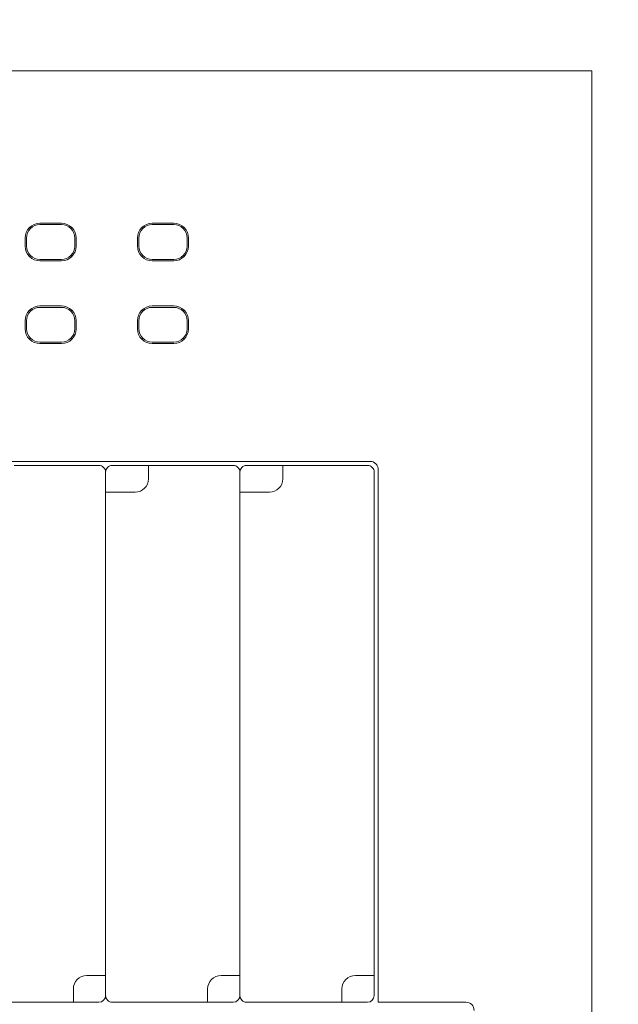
# Model space of a CAD drawing. Header units: millimetres. Extents: x -1114 to 1396, y -630 to 631.
# Tile 563 of 656: x 831 to 853, y -158 to -122. Entities that reach past the tile are written whole.
import ezdxf

# ---------------------------------------------------------------- set-up
doc = ezdxf.new("R2010")
doc.units = ezdxf.units.MM
doc.header["$MEASUREMENT"] = 0

msp = doc.modelspace()

# ---------------------------------------------------------------- linework, layer by layer
at = {"lineweight": 18}
for points, knots in [([(1038.9843, -629.7647), (1038.9843, -629.7647), (-1111.4882, -629.7647), (-1111.4882, -629.7647), (-1111.4882, -629.7647), (-1111.4882, -629.7647), (-1111.4882, 630.7883), (-1111.4882, 630.7883), (-1111.4882, 630.7883), (-1111.4882, 630.7883), (1038.9843, 630.7883), (1038.9843, 630.7883)], [0, 0, 0, 0, 0.3333333, 0.3333333, 0.3333333, 0.3333333, 0.6666667, 0.6666667, 0.6666667, 0.6666667, 1, 1, 1, 1]), ([(831.6522, -129.3615), (831.5063, -129.3615), (831.3664, -129.4195), (831.2633, -129.5226), (831.2633, -129.5226), (831.1601, -129.6258), (831.1022, -129.7657), (831.1022, -129.9116)], [0, 0, 0, 0, 0.5, 0.5, 0.5, 0.5, 1, 1, 1, 1]), ([(831.6522, -129.4116), (831.5196, -129.4116), (831.3924, -129.4643), (831.2987, -129.558), (831.2987, -129.558), (831.2049, -129.6518), (831.1522, -129.779), (831.1522, -129.9116)], [0, 0, 0, 0, 0.5, 0.5, 0.5, 0.5, 1, 1, 1, 1]), ([(833.0023, -129.9116), (833.0023, -129.7657), (832.9443, -129.6258), (832.8412, -129.5226), (832.8412, -129.5226), (832.738, -129.4195), (832.5981, -129.3615), (832.4522, -129.3615)], [0, 0, 0, 0, 0.5, 0.5, 0.5, 0.5, 1, 1, 1, 1]), ([(832.9522, -129.9116), (832.9522, -129.779), (832.8995, -129.6518), (832.8058, -129.558), (832.8058, -129.558), (832.712, -129.4643), (832.5848, -129.4116), (832.4522, -129.4116)], [0, 0, 0, 0, 0.5, 0.5, 0.5, 0.5, 1, 1, 1, 1]), ([(835.8331, -129.3615), (835.6872, -129.3615), (835.5473, -129.4195), (835.4441, -129.5226), (835.4441, -129.5226), (835.341, -129.6258), (835.283, -129.7657), (835.283, -129.9116)], [0, 0, 0, 0, 0.5, 0.5, 0.5, 0.5, 1, 1, 1, 1]), ([(835.8331, -129.4116), (835.7005, -129.4116), (835.5733, -129.4643), (835.4795, -129.558), (835.4795, -129.558), (835.3858, -129.6518), (835.3331, -129.779), (835.3331, -129.9116)], [0, 0, 0, 0, 0.5, 0.5, 0.5, 0.5, 1, 1, 1, 1]), ([(837.1831, -129.9116), (837.1831, -129.7657), (837.1252, -129.6258), (837.022, -129.5226), (837.022, -129.5226), (836.9189, -129.4195), (836.779, -129.3615), (836.6331, -129.3615)], [0, 0, 0, 0, 0.5, 0.5, 0.5, 0.5, 1, 1, 1, 1]), ([(837.1331, -129.9116), (837.1331, -129.779), (837.0804, -129.6518), (836.9866, -129.558), (836.9866, -129.558), (836.8929, -129.4643), (836.7657, -129.4116), (836.6331, -129.4116)], [0, 0, 0, 0, 0.5, 0.5, 0.5, 0.5, 1, 1, 1, 1]), ([(831.1022, -130.2116), (831.1022, -130.3575), (831.1601, -130.4974), (831.2633, -130.6005), (831.2633, -130.6005), (831.3664, -130.7037), (831.5063, -130.7617), (831.6522, -130.7617)], [0, 0, 0, 0, 0.5, 0.5, 0.5, 0.5, 1, 1, 1, 1]), ([(831.1522, -130.2116), (831.1522, -130.3442), (831.2049, -130.4714), (831.2987, -130.5651), (831.2987, -130.5651), (831.3924, -130.6589), (831.5196, -130.7116), (831.6522, -130.7116)], [0, 0, 0, 0, 0.5, 0.5, 0.5, 0.5, 1, 1, 1, 1]), ([(835.283, -130.2116), (835.283, -130.3575), (835.341, -130.4974), (835.4441, -130.6005), (835.4441, -130.6005), (835.5473, -130.7037), (835.6872, -130.7617), (835.8331, -130.7617)], [0, 0, 0, 0, 0.5, 0.5, 0.5, 0.5, 1, 1, 1, 1]), ([(835.3331, -130.2116), (835.3331, -130.3442), (835.3858, -130.4714), (835.4795, -130.5651), (835.4795, -130.5651), (835.5733, -130.6589), (835.7005, -130.7116), (835.8331, -130.7116)], [0, 0, 0, 0, 0.5, 0.5, 0.5, 0.5, 1, 1, 1, 1]), ([(831.6522, -132.444), (831.5063, -132.444), (831.3664, -132.502), (831.2633, -132.6051), (831.2633, -132.6051), (831.1601, -132.7083), (831.1022, -132.8482), (831.1022, -132.9941)], [0, 0, 0, 0, 0.5, 0.5, 0.5, 0.5, 1, 1, 1, 1]), ([(831.6522, -132.4941), (831.5196, -132.4941), (831.3924, -132.5468), (831.2987, -132.6405), (831.2987, -132.6405), (831.2049, -132.7343), (831.1522, -132.8615), (831.1522, -132.9941)], [0, 0, 0, 0, 0.5, 0.5, 0.5, 0.5, 1, 1, 1, 1]), ([(833.0023, -132.9941), (833.0023, -132.8482), (832.9443, -132.7083), (832.8412, -132.6051), (832.8412, -132.6051), (832.738, -132.502), (832.5981, -132.444), (832.4522, -132.444)], [0, 0, 0, 0, 0.5, 0.5, 0.5, 0.5, 1, 1, 1, 1]), ([(832.9522, -132.9941), (832.9522, -132.8615), (832.8995, -132.7343), (832.8058, -132.6405), (832.8058, -132.6405), (832.712, -132.5468), (832.5848, -132.4941), (832.4522, -132.4941)], [0, 0, 0, 0, 0.5, 0.5, 0.5, 0.5, 1, 1, 1, 1]), ([(835.8331, -132.444), (835.6872, -132.444), (835.5473, -132.502), (835.4441, -132.6051), (835.4441, -132.6051), (835.341, -132.7083), (835.283, -132.8482), (835.283, -132.9941)], [0, 0, 0, 0, 0.5, 0.5, 0.5, 0.5, 1, 1, 1, 1]), ([(835.8331, -132.4941), (835.7005, -132.4941), (835.5733, -132.5468), (835.4795, -132.6405), (835.4795, -132.6405), (835.3858, -132.7343), (835.3331, -132.8615), (835.3331, -132.9941)], [0, 0, 0, 0, 0.5, 0.5, 0.5, 0.5, 1, 1, 1, 1]), ([(837.1831, -132.9941), (837.1831, -132.8482), (837.1252, -132.7083), (837.022, -132.6051), (837.022, -132.6051), (836.9189, -132.502), (836.779, -132.444), (836.6331, -132.444)], [0, 0, 0, 0, 0.5, 0.5, 0.5, 0.5, 1, 1, 1, 1]), ([(837.1331, -132.9941), (837.1331, -132.8615), (837.0804, -132.7343), (836.9866, -132.6405), (836.9866, -132.6405), (836.8929, -132.5468), (836.7657, -132.4941), (836.6331, -132.4941)], [0, 0, 0, 0, 0.5, 0.5, 0.5, 0.5, 1, 1, 1, 1]), ([(831.1022, -133.2941), (831.1022, -133.44), (831.1601, -133.5799), (831.2633, -133.683), (831.2633, -133.683), (831.3664, -133.7862), (831.5063, -133.8442), (831.6522, -133.8442)], [0, 0, 0, 0, 0.5, 0.5, 0.5, 0.5, 1, 1, 1, 1]), ([(831.1522, -133.2941), (831.1522, -133.4267), (831.2049, -133.5539), (831.2987, -133.6476), (831.2987, -133.6476), (831.3924, -133.7414), (831.5196, -133.7941), (831.6522, -133.7941)], [0, 0, 0, 0, 0.5, 0.5, 0.5, 0.5, 1, 1, 1, 1]), ([(835.283, -133.2941), (835.283, -133.44), (835.341, -133.5799), (835.4441, -133.683), (835.4441, -133.683), (835.5473, -133.7862), (835.6872, -133.8442), (835.8331, -133.8442)], [0, 0, 0, 0, 0.5, 0.5, 0.5, 0.5, 1, 1, 1, 1]), ([(835.3331, -133.2941), (835.3331, -133.4267), (835.3858, -133.5539), (835.4795, -133.6476), (835.4795, -133.6476), (835.5733, -133.7414), (835.7005, -133.7941), (835.8331, -133.7941)], [0, 0, 0, 0, 0.5, 0.5, 0.5, 0.5, 1, 1, 1, 1]), ([(844.2465, -138.5327), (844.2465, -138.4531), (844.2149, -138.3768), (844.1586, -138.3206), (844.1586, -138.3206), (844.1024, -138.2643), (844.026, -138.2327), (843.9465, -138.2327)], [0, 0, 0, 0, 0.5, 0.5, 0.5, 0.5, 1, 1, 1, 1]), ([(834.0965, -138.6327), (834.0965, -138.5664), (834.0701, -138.5028), (834.0233, -138.4559), (834.0233, -138.4559), (833.9764, -138.409), (833.9128, -138.3827), (833.8465, -138.3827)], [0, 0, 0, 0, 0.5, 0.5, 0.5, 0.5, 1, 1, 1, 1]), ([(834.3465, -138.3827), (834.2802, -138.3827), (834.2166, -138.409), (834.1697, -138.4559), (834.1697, -138.4559), (834.1228, -138.5028), (834.0965, -138.5664), (834.0965, -138.6327)], [0, 0, 0, 0, 0.5, 0.5, 0.5, 0.5, 1, 1, 1, 1]), ([(839.0965, -138.6327), (839.0965, -138.5664), (839.0701, -138.5028), (839.0233, -138.4559), (839.0233, -138.4559), (838.9764, -138.409), (838.9128, -138.3827), (838.8465, -138.3827)], [0, 0, 0, 0, 0.5, 0.5, 0.5, 0.5, 1, 1, 1, 1]), ([(839.3465, -138.3827), (839.2802, -138.3827), (839.2166, -138.409), (839.1697, -138.4559), (839.1697, -138.4559), (839.1228, -138.5028), (839.0965, -138.5664), (839.0965, -138.6327)], [0, 0, 0, 0, 0.5, 0.5, 0.5, 0.5, 1, 1, 1, 1]), ([(844.0965, -138.6327), (844.0965, -138.5664), (844.0701, -138.5028), (844.0233, -138.4559), (844.0233, -138.4559), (843.9764, -138.409), (843.9128, -138.3827), (843.8465, -138.3827)], [0, 0, 0, 0, 0.5, 0.5, 0.5, 0.5, 1, 1, 1, 1]), ([(833.3965, -157.3827), (833.2639, -157.3827), (833.1367, -157.4354), (833.0429, -157.5291), (833.0429, -157.5291), (832.9492, -157.6229), (832.8965, -157.7501), (832.8965, -157.8827)], [0, 0, 0, 0, 0.5, 0.5, 0.5, 0.5, 1, 1, 1, 1]), ([(838.3965, -157.3827), (838.2639, -157.3827), (838.1367, -157.4354), (838.0429, -157.5291), (838.0429, -157.5291), (837.9492, -157.6229), (837.8965, -157.7501), (837.8965, -157.8827)], [0, 0, 0, 0, 0.5, 0.5, 0.5, 0.5, 1, 1, 1, 1]), ([(843.3965, -157.3827), (843.2639, -157.3827), (843.1367, -157.4354), (843.0429, -157.5291), (843.0429, -157.5291), (842.9492, -157.6229), (842.8965, -157.7501), (842.8965, -157.8827)], [0, 0, 0, 0, 0.5, 0.5, 0.5, 0.5, 1, 1, 1, 1]), ([(834.0965, -158.1327), (834.0965, -158.199), (834.1228, -158.2626), (834.1697, -158.3095), (834.1697, -158.3095), (834.2166, -158.3564), (834.2802, -158.3827), (834.3465, -158.3827)], [0, 0, 0, 0, 0.5, 0.5, 0.5, 0.5, 1, 1, 1, 1]), ([(839.0965, -158.1327), (839.0965, -158.199), (839.1228, -158.2626), (839.1697, -158.3095), (839.1697, -158.3095), (839.2166, -158.3564), (839.2802, -158.3827), (839.3465, -158.3827)], [0, 0, 0, 0, 0.5, 0.5, 0.5, 0.5, 1, 1, 1, 1]), ([(847.8149, -158.6827), (847.8149, -158.6031), (847.7832, -158.5268), (847.727, -158.4706), (847.727, -158.4706), (847.6707, -158.4143), (847.5944, -158.3827), (847.5149, -158.3827)], [0, 0, 0, 0, 0.5, 0.5, 0.5, 0.5, 1, 1, 1, 1])]:
    msp.add_open_spline(points, degree=3, knots=knots, dxfattribs=at)
for points in [[(795.9912, -123.6821), (795.9912, -123.6821), (852.1968, -123.6821), (852.1968, -123.6821)], [(852.1968, -123.6821), (852.1968, -123.6821), (795.9912, -123.6821), (795.9912, -123.6821)], [(852.1968, -123.6821), (852.1968, -123.6821), (852.1968, -125.6821), (852.1968, -125.6821)], [(852.1968, -125.6821), (852.1968, -125.6821), (852.1968, -175.6821), (852.1968, -175.6821)], [(831.6522, -129.3615), (831.6522, -129.3615), (832.4522, -129.3615), (832.4522, -129.3615)], [(831.6522, -129.4116), (831.6522, -129.4116), (832.4522, -129.4116), (832.4522, -129.4116)], [(835.8331, -129.3615), (835.8331, -129.3615), (836.6331, -129.3615), (836.6331, -129.3615)], [(835.8331, -129.4116), (835.8331, -129.4116), (836.6331, -129.4116), (836.6331, -129.4116)], [(831.2987, -129.558), (831.2987, -129.558), (831.264, -129.5233), (831.264, -129.5233)], [(832.8405, -129.5233), (832.8405, -129.5233), (832.8058, -129.558), (832.8058, -129.558)], [(835.4795, -129.558), (835.4795, -129.558), (835.4448, -129.5233), (835.4448, -129.5233)], [(836.9866, -129.558), (836.9866, -129.558), (837.0213, -129.5233), (837.0213, -129.5233)], [(831.1022, -129.9116), (831.1022, -129.9116), (831.1022, -130.2116), (831.1022, -130.2116)], [(831.1522, -130.2116), (831.1522, -130.2116), (831.1522, -129.9116), (831.1522, -129.9116)], [(832.9522, -129.9116), (832.9522, -129.9116), (832.9522, -130.2116), (832.9522, -130.2116)], [(833.0023, -129.9116), (833.0023, -129.9116), (833.0023, -130.2116), (833.0023, -130.2116)], [(835.283, -129.9116), (835.283, -129.9116), (835.283, -130.2116), (835.283, -130.2116)], [(835.3331, -130.2116), (835.3331, -130.2116), (835.3331, -129.9116), (835.3331, -129.9116)], [(837.1331, -129.9116), (837.1331, -129.9116), (837.1331, -130.2116), (837.1331, -130.2116)], [(837.1831, -130.2116), (837.1831, -130.2116), (837.1831, -129.9116), (837.1831, -129.9116)], [(831.2987, -130.5651), (831.2987, -130.5651), (831.264, -130.5998), (831.264, -130.5998)], [(832.4522, -130.7116), (832.7284, -130.7116), (832.9522, -130.4877), (832.9522, -130.2116)], [(832.4522, -130.7617), (832.756, -130.7617), (833.0023, -130.5154), (833.0023, -130.2116)], [(832.8058, -130.5651), (832.8058, -130.5651), (832.8405, -130.5998), (832.8405, -130.5998)], [(835.4448, -130.5998), (835.4448, -130.5998), (835.4795, -130.5651), (835.4795, -130.5651)], [(836.6331, -130.7116), (836.9092, -130.7116), (837.1331, -130.4877), (837.1331, -130.2116)], [(836.6331, -130.7617), (836.9369, -130.7617), (837.1831, -130.5154), (837.1831, -130.2116)], [(836.9866, -130.5651), (836.9866, -130.5651), (837.0213, -130.5998), (837.0213, -130.5998)], [(832.4522, -130.7116), (832.4522, -130.7116), (831.6522, -130.7116), (831.6522, -130.7116)], [(831.6522, -130.7617), (831.6522, -130.7617), (832.4522, -130.7617), (832.4522, -130.7617)], [(836.6331, -130.7116), (836.6331, -130.7116), (835.8331, -130.7116), (835.8331, -130.7116)], [(835.8331, -130.7617), (835.8331, -130.7617), (836.6331, -130.7617), (836.6331, -130.7617)], [(831.264, -132.6058), (831.264, -132.6058), (831.2987, -132.6405), (831.2987, -132.6405)], [(831.6522, -132.444), (831.6522, -132.444), (832.4522, -132.444), (832.4522, -132.444)], [(831.6522, -132.4941), (831.6522, -132.4941), (832.4522, -132.4941), (832.4522, -132.4941)], [(832.8058, -132.6405), (832.8058, -132.6405), (832.8405, -132.6058), (832.8405, -132.6058)], [(835.4448, -132.6058), (835.4448, -132.6058), (835.4795, -132.6405), (835.4795, -132.6405)], [(835.8331, -132.444), (835.8331, -132.444), (836.6331, -132.444), (836.6331, -132.444)], [(835.8331, -132.4941), (835.8331, -132.4941), (836.6331, -132.4941), (836.6331, -132.4941)], [(836.9866, -132.6405), (836.9866, -132.6405), (837.0213, -132.6058), (837.0213, -132.6058)], [(831.1022, -132.9941), (831.1022, -132.9941), (831.1022, -133.2941), (831.1022, -133.2941)], [(831.1522, -133.2941), (831.1522, -133.2941), (831.1522, -132.9941), (831.1522, -132.9941)], [(832.9522, -132.9941), (832.9522, -132.9941), (832.9522, -133.2941), (832.9522, -133.2941)], [(833.0023, -132.9941), (833.0023, -132.9941), (833.0023, -133.2941), (833.0023, -133.2941)], [(835.283, -132.9941), (835.283, -132.9941), (835.283, -133.2941), (835.283, -133.2941)], [(835.3331, -133.2941), (835.3331, -133.2941), (835.3331, -132.9941), (835.3331, -132.9941)], [(837.1331, -132.9941), (837.1331, -132.9941), (837.1331, -133.2941), (837.1331, -133.2941)], [(837.1831, -132.9941), (837.1831, -132.9941), (837.1831, -133.2941), (837.1831, -133.2941)], [(832.4522, -133.8442), (832.756, -133.8442), (833.0023, -133.5979), (833.0023, -133.2941)], [(832.4522, -133.7941), (832.7284, -133.7941), (832.9522, -133.5702), (832.9522, -133.2941)], [(836.6331, -133.8442), (836.9369, -133.8442), (837.1831, -133.5979), (837.1831, -133.2941)], [(836.6331, -133.7941), (836.9092, -133.7941), (837.1331, -133.5702), (837.1331, -133.2941)], [(831.2987, -133.6476), (831.2987, -133.6476), (831.264, -133.6823), (831.264, -133.6823)], [(832.4522, -133.7941), (832.4522, -133.7941), (831.6522, -133.7941), (831.6522, -133.7941)], [(831.6522, -133.8442), (831.6522, -133.8442), (832.4522, -133.8442), (832.4522, -133.8442)], [(832.8405, -133.6823), (832.8405, -133.6823), (832.8058, -133.6476), (832.8058, -133.6476)], [(835.4795, -133.6476), (835.4795, -133.6476), (835.4448, -133.6823), (835.4448, -133.6823)], [(836.6331, -133.7941), (836.6331, -133.7941), (835.8331, -133.7941), (835.8331, -133.7941)], [(835.8331, -133.8442), (835.8331, -133.8442), (836.6331, -133.8442), (836.6331, -133.8442)], [(837.0213, -133.6823), (837.0213, -133.6823), (836.9866, -133.6476), (836.9866, -133.6476)], [(804.2465, -138.2327), (804.2465, -138.2327), (843.9465, -138.2327), (843.9465, -138.2327)], [(833.8465, -138.3827), (833.8465, -138.3827), (830.6965, -138.3827), (830.6965, -138.3827)], [(834.0965, -157.3827), (834.0965, -157.3827), (834.0965, -138.6327), (834.0965, -138.6327)], [(834.0965, -157.3827), (834.0965, -157.3827), (834.0965, -138.6327), (834.0965, -138.6327)], [(834.3465, -138.3827), (834.3465, -138.3827), (835.6965, -138.3827), (835.6965, -138.3827)], [(838.8465, -138.3827), (838.8465, -138.3827), (835.6965, -138.3827), (835.6965, -138.3827)], [(835.6965, -138.6327), (835.6965, -138.6327), (835.6965, -138.3827), (835.6965, -138.3827)], [(838.8465, -138.3827), (838.8465, -138.3827), (835.6965, -138.3827), (835.6965, -138.3827)], [(835.6965, -138.6327), (835.6965, -138.6327), (835.6965, -138.8827), (835.6965, -138.8827)], [(839.0965, -157.3827), (839.0965, -157.3827), (839.0965, -138.6327), (839.0965, -138.6327)], [(839.0965, -157.3827), (839.0965, -157.3827), (839.0965, -138.6327), (839.0965, -138.6327)], [(839.3465, -138.3827), (839.3465, -138.3827), (840.6965, -138.3827), (840.6965, -138.3827)], [(843.8465, -138.3827), (843.8465, -138.3827), (840.6965, -138.3827), (840.6965, -138.3827)], [(840.6965, -138.6327), (840.6965, -138.6327), (840.6965, -138.3827), (840.6965, -138.3827)], [(840.6965, -138.6327), (840.6965, -138.6327), (840.6965, -138.8827), (840.6965, -138.8827)], [(844.0965, -157.3827), (844.0965, -157.3827), (844.0965, -138.6327), (844.0965, -138.6327)], [(844.0965, -157.3827), (844.0965, -157.3827), (844.0965, -138.6327), (844.0965, -138.6327)], [(844.2465, -138.5327), (844.2465, -138.5327), (844.2465, -158.3827), (844.2465, -158.3827)], [(835.1965, -139.3827), (835.4726, -139.3827), (835.6965, -139.1588), (835.6965, -138.8827)], [(840.1965, -139.3827), (840.4726, -139.3827), (840.6965, -139.1588), (840.6965, -138.8827)], [(834.0965, -139.3827), (834.0965, -139.3827), (834.0965, -158.1327), (834.0965, -158.1327)], [(834.0965, -139.3827), (834.0965, -139.3827), (834.0965, -158.1327), (834.0965, -158.1327)], [(834.0965, -139.3827), (834.0965, -139.3827), (834.3465, -139.3827), (834.3465, -139.3827)], [(834.3465, -139.3827), (834.3465, -139.3827), (835.1965, -139.3827), (835.1965, -139.3827)], [(839.0965, -139.3827), (839.0965, -139.3827), (839.0965, -158.1327), (839.0965, -158.1327)], [(839.0965, -139.3827), (839.0965, -139.3827), (839.3465, -139.3827), (839.3465, -139.3827)], [(839.0965, -139.3827), (839.0965, -139.3827), (839.0965, -158.1327), (839.0965, -158.1327)], [(839.3465, -139.3827), (839.3465, -139.3827), (840.1965, -139.3827), (840.1965, -139.3827)], [(833.8465, -157.3827), (833.8465, -157.3827), (833.3965, -157.3827), (833.3965, -157.3827)], [(834.0965, -157.3827), (834.0965, -157.3827), (833.8465, -157.3827), (833.8465, -157.3827)], [(838.8465, -157.3827), (838.8465, -157.3827), (838.3965, -157.3827), (838.3965, -157.3827)], [(839.0965, -157.3827), (839.0965, -157.3827), (838.8465, -157.3827), (838.8465, -157.3827)], [(843.8465, -157.3827), (843.8465, -157.3827), (843.3965, -157.3827), (843.3965, -157.3827)], [(844.0965, -157.3827), (844.0965, -157.3827), (843.8465, -157.3827), (843.8465, -157.3827)], [(844.0965, -157.3827), (844.0965, -157.3827), (844.0965, -158.1327), (844.0965, -158.1327)], [(832.8965, -158.1327), (832.8965, -158.1327), (832.8965, -157.8827), (832.8965, -157.8827)], [(837.8965, -158.1327), (837.8965, -158.1327), (837.8965, -157.8827), (837.8965, -157.8827)], [(842.8965, -158.1327), (842.8965, -158.1327), (842.8965, -157.8827), (842.8965, -157.8827)], [(829.3465, -158.3827), (829.3465, -158.3827), (832.8965, -158.3827), (832.8965, -158.3827)], [(832.8965, -158.1327), (832.8965, -158.1327), (832.8965, -158.3827), (832.8965, -158.3827)], [(833.8465, -158.3827), (833.8465, -158.3827), (832.8965, -158.3827), (832.8965, -158.3827)], [(833.8465, -158.3827), (833.9846, -158.3827), (834.0965, -158.2708), (834.0965, -158.1327)], [(834.3465, -158.3827), (834.3465, -158.3827), (837.8965, -158.3827), (837.8965, -158.3827)], [(834.3465, -158.3827), (834.3465, -158.3827), (837.8965, -158.3827), (837.8965, -158.3827)], [(837.8965, -158.1327), (837.8965, -158.1327), (837.8965, -158.3827), (837.8965, -158.3827)], [(838.8465, -158.3827), (838.8465, -158.3827), (837.8965, -158.3827), (837.8965, -158.3827)], [(838.8465, -158.3827), (838.9846, -158.3827), (839.0965, -158.2708), (839.0965, -158.1327)], [(839.3465, -158.3827), (839.3465, -158.3827), (842.8965, -158.3827), (842.8965, -158.3827)], [(842.8965, -158.1327), (842.8965, -158.1327), (842.8965, -158.3827), (842.8965, -158.3827)], [(843.8465, -158.3827), (843.8465, -158.3827), (842.8965, -158.3827), (842.8965, -158.3827)], [(843.8465, -158.3827), (843.9846, -158.3827), (844.0965, -158.2708), (844.0965, -158.1327)], [(844.2465, -158.3827), (844.2465, -158.3827), (847.5149, -158.3827), (847.5149, -158.3827)]]:
    msp.add_open_spline(points, degree=3, dxfattribs=at)

doc.saveas('drawing.dxf')
